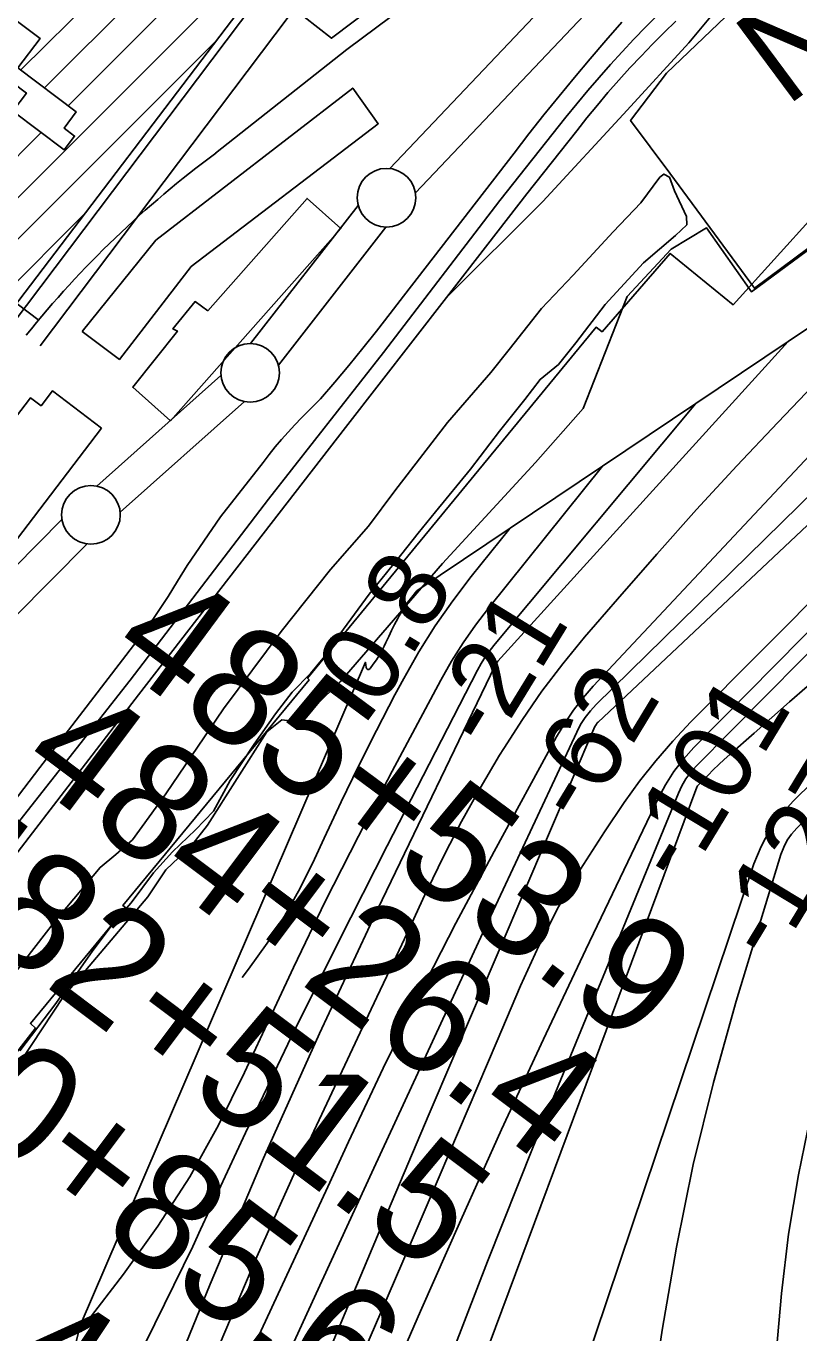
# Model space of a CAD drawing. Extents: x 3677843 to 3715951, y 511991 to 537744.
# Drawn here: x 3683613 to 3684272, y 531736 to 532850 of the extents above; entities that cross this region are included whole.
import ezdxf

# ---------------------------------------------------------------- set-up
doc = ezdxf.new("R2010")
doc.units = 0
for name, color, linetype in [('V-BLDG-IDEN', 7, 'Continuous'), ('V-BLDG-OTLN', 7, 'Continuous'), ('V-CHAN-DOCK', 7, 'Continuous'), ('V-RAIL-TRAK', 7, 'Continuous'), ('V-RIVR-EDGE', 7, 'Continuous'), ('V-RIVR-JETY', 7, 'Continuous'), ('V-RIVR-RANG', 7, 'Continuous'), ('V-ROAD-CNTR', 7, 'Continuous'), ('V-RRAP-RVMT', 7, 'Continuous'), ('V-SURV-IDEN', 7, 'Continuous'), ('V-SURV-LINE', 7, 'Continuous'), ('V-TOPO-DPTH', 7, 'Continuous'), ('V-TOPO-MAJR', 7, 'Continuous'), ('V-TOPO-MINR', 7, 'Continuous'), ('V-TOPO-WATR', 7, 'Continuous')]:
    doc.layers.add(name, color=color, linetype=linetype)

msp = doc.modelspace()

# ---------------------------------------------------------------- linework, layer by layer
at = {"layer": 'V-BLDG-OTLN'}
for p, q in [((3683608.6, 532812.5), (3683722.1, 532925.9)), ((3683628.7, 532797.2), (3683742.3, 532910.8)), ((3683648.8, 532782), (3683762.6, 532895.8)), ((3683550.1, 532647.9), (3683782.9, 532880.7)), ((3683570.2, 532632.6), (3683776.2, 532838.6)), ((3683530, 532663.2), (3683625.9, 532759.1)), ((3683590.3, 532617.4), (3683663.7, 532690.8))]:
    msp.add_line(p, q, dxfattribs=at)
for points in [[(3684145.8, 533045.5), (3683873.5, 532839.6), (3683850.1, 532857.9), (3683963.6, 533008.5), (3684001.6, 532979.1), (3684118.8, 533067.4)], [(3683660.8, 532589.5), (3683723.6, 532667.3), (3683891.5, 532797.1), (3683913.2, 532766.7), (3683753.8, 532645.1), (3683692.6, 532565.7)], [(3683767.8, 532607.3), (3683852.5, 532703), (3683881.4, 532677.4), (3683736.2, 532513.4), (3683703.9, 532542), (3683742, 532589.9), (3683738.2, 532591.7), (3683757, 532615)], [(3683677.4, 532507.2), (3683480.2, 532248.8), (3683475.7, 532252.2), (3683460.7, 532232.6), (3683426.2, 532258.9), (3683441.4, 532278.8), (3683438.2, 532281.2), (3683447.9, 532293.8), (3683439.2, 532300.5), (3683616.8, 532533.1), (3683625.8, 532526.2), (3683635.6, 532539.1)]]:
    msp.add_lwpolyline(points, close=True, dxfattribs=at)
for points in [[(3683799, 532868.6), (3683601.4, 532608.9), (3683508.8, 532679.4), (3683506.2, 532676), (3683471.8, 532702.1), (3683475.3, 532706.6), (3683306.3, 532835.2), (3683397.9, 532955.6)], [(3683398.4, 532955.3), (3683613.2, 532792.8), (3683601.6, 532777.5), (3683645.4, 532744.4), (3683654.3, 532756.2), (3683645.3, 532763), (3683655.8, 532776.8), (3683606, 532814.4), (3683624.9, 532839.4), (3683600.1, 532858.2)]]:
    msp.add_lwpolyline(points, dxfattribs=at)
at = {"layer": 'V-CHAN-DOCK'}
for points in [[(3684161.9, 532724.4), (3684234, 532626.4), (3684463.5, 532797.4), (3684747.2, 533009.5), (3685004.2, 533199.3), (3685196.6, 533340), (3685204.7, 533345.7), (3685220.6, 533354.1), (3685397.2, 533430.5), (3685677.4, 533546.5)], [(3684161.9, 532724.4), (3684128.3, 532769.5), (3684159.1, 532809.7), (3684240.8, 532888.1), (3684272.7, 532915.7), (3684346.9, 532972.1), (3684530.8, 533108.7), (3684726.1, 533253.3), (3684892, 533384.3), (3684904.8, 533373.9), (3685110.3, 533526.5)]]:
    msp.add_lwpolyline(points, dxfattribs=at)
at = {"layer": 'V-RAIL-TRAK'}
for points in [[(3683971.4, 532618.6), (3684053.6, 532700.3), (3684125.5, 532778.2), (3684178, 532835.6), (3684185, 532844.3), (3684192.1, 532852.8), (3684199.4, 532861.2), (3684206.9, 532869.5), (3684214.5, 532877.7), (3684222.2, 532885.7), (3684230.1, 532893.5), (3684238.2, 532901.2), (3684246.4, 532908.8), (3684254.7, 532916.2), (3684263.2, 532923.4), (3684271.8, 532930.5), (3684280.5, 532937.4), (3684289.4, 532944.1), (3684364.6, 532998.6), (3684495.2, 533096.9)], [(3683235.7, 531652.4), (3683309.3, 531751.7), (3683366.7, 531830), (3683545.6, 532067.9), (3683708.7, 532279.8), (3683885.4, 532507.8), (3683971.4, 532618.6), (3684039.9, 532706.8), (3684082.5, 532760.7), (3684091.2, 532771.7), (3684100.1, 532782.5), (3684109.1, 532793.2), (3684118.3, 532803.8), (3684127.7, 532814.2), (3684137.3, 532824.4), (3684147, 532834.5), (3684156.9, 532844.4), (3684166.9, 532854.2)], [(3683357.3, 531842.6), (3683489.2, 532018.1), (3683598.2, 532160.7), (3683701.7, 532292.3), (3683819.6, 532446.5), (3683917.6, 532571.7), (3684017, 532701.3), (3684073.2, 532772.2), (3684082.5, 532783.7), (3684091.9, 532795), (3684101.5, 532806.1), (3684111.3, 532817.2), (3684121.2, 532828.1), (3684131.2, 532838.8), (3684141.5, 532849.4), (3684151.9, 532859.8)], [(3684120.9, 532853.3), (3684107.3, 532837.7), (3684093.9, 532822.1), (3684080.6, 532806.2), (3684067.5, 532790.3), (3684054.5, 532774.2), (3684041.7, 532758), (3684029.1, 532741.6), (3683934.7, 532619.7), (3683923.3, 532604.8), (3683911.8, 532589.9), (3683900.1, 532575.2), (3683888.2, 532560.7), (3683876.2, 532546.3), (3683863.9, 532532.1), (3683847.8, 532515.9), (3683842, 532509.9), (3683836.3, 532503.8), (3683830.7, 532497.6), (3683825.3, 532491.2), (3683820.1, 532484.7), (3683815.1, 532478), (3683778.6, 532431.6), (3683750.3, 532390.1), (3683742.2, 532376.8), (3683734, 532363.7), (3683725.6, 532350.7), (3683716.9, 532337.8), (3683624.6, 532217.9), (3683501.5, 532056.6)]]:
    msp.add_lwpolyline(points, dxfattribs=at)
at = {"layer": 'V-RIVR-EDGE'}
msp.add_lwpolyline([(3685203.2, 533348.3), (3684849.6, 533084.5), (3684562.3, 532867.6), (3684231.4, 532623.4), (3684193, 532678), (3684162.9, 532659.7), (3684125.4, 532619.3), (3684087.8, 532523.9), (3684047.3, 532478), (3683968, 532391.8), (3683880.7, 532290.9), (3683845.1, 532256.7), (3683831, 532258.6), (3683818.1, 532248.2), (3683767.7, 532168.7), (3683754.2, 532151.5), (3683732.1, 532130.7), (3683716.7, 532107.5), (3683644.8, 532022.5), (3683590.1, 531939.9), (3683560.5, 531899.6), (3683449.3, 531760.1), (3683400.1, 531684.3)], dxfattribs=at)
at = {"layer": 'V-RIVR-JETY'}
msp.add_lwpolyline([(3683572.4, 532003), (3683637.3, 532086.3), (3683676, 532132.7), (3683689.6, 532143.6), (3683703.6, 532156.2), (3683732, 532195.3), (3683781.2, 532267.9), (3683830.4, 532333.7), (3683872.4, 532386.6), (3683904.9, 532423.7), (3683927.4, 532453.7), (3683972.3, 532512.1), (3684009.1, 532554.7), (3684024.8, 532574.3), (3684052.4, 532609.2), (3684079.4, 532637.6), (3684113.6, 532674.6), (3684137, 532699.1), (3684153.3, 532721.1), (3684156.6, 532723.7), (3684161.4, 532721), (3684165.9, 532709.4), (3684176.1, 532687.6), (3684176.4, 532680.5), (3684166.7, 532671.5), (3684139.4, 532648), (3684106.8, 532612.5), (3684081.8, 532579.9), (3684066.8, 532561.5), (3684051.2, 532548.7), (3684038.2, 532531.6), (3684016.7, 532504.5), (3683991.9, 532472.2), (3683962, 532435.7), (3683947.3, 532417.7), (3683933.3, 532399.9), (3683920.3, 532383.8), (3683905.6, 532365.7), (3683880.5, 532331.5), (3683871.7, 532317.7), (3683855.5, 532298), (3683839.9, 532282.2), (3683825.5, 532263.5), (3683807.3, 532237.7), (3683787.1, 532206.7), (3683772.7, 532180.5), (3683757.4, 532164.7), (3683737.9, 532146), (3683721.6, 532128), (3683702.7, 532102.5), (3683688.1, 532086), (3683669.8, 532061.8), (3683638.2, 532016.6), (3683607.6, 531976.3)], dxfattribs=at)
at = {"layer": 'V-ROAD-CNTR'}
for points in [[(3685189.3, 533798), (3684840.5, 533522.6), (3684704.5, 533424.2), (3684274.3, 533119.1), (3683886.5, 532830), (3683774.6, 532741.6)], [(3684048.7, 533139.1), (3683625, 532577.4)], [(3683807.9, 532869.7), (3683601, 532595.5)], [(3683306.6, 532839.7), (3683623.1, 532599.8)]]:
    msp.add_lwpolyline(points, dxfattribs=at)
msp.add_arc((3684292.9, 532039.8), 872.4, 126.4463, 141.1981, dxfattribs=at)
at = {"layer": 'V-RRAP-RVMT'}
msp.add_lwpolyline([(3684460.4, 532883), (3684215.8, 532612.3), (3684162, 532656), (3684104, 532589.3), (3684099, 532593.1), (3683853, 532294), (3683854.2, 532292.7), (3683695.5, 532100.1), (3683697.9, 532098.1), (3683616.6, 531999.6), (3683620.9, 531995.6), (3683461.8, 531791.6), (3683469, 531784.8), (3683405.9, 531705.1)], dxfattribs=at)
at = {"layer": 'V-SURV-LINE'}
for points in [[(3683923.1, 532728.4), (3684205.7, 533026.4)], [(3684227.5, 533005.7), (3683944.9, 532707.8)], [(3683804.4, 532579.3), (3683896.1, 532697.1)], [(3683919.8, 532678.6), (3683828.1, 532560.8)], [(3683673.3, 532457.7), (3683779.1, 532552.1)], [(3683799.1, 532529.8), (3683693.3, 532435.4)], [(3683582.1, 532367.4), (3683643.6, 532429.6)], [(3683665, 532408.5), (3683603.5, 532346.3)]]:
    msp.add_lwpolyline(points, dxfattribs=at)
for centre in [(3683920.2, 532703.6), (3683804, 532554.3), (3683668.3, 532433.3)]:
    msp.add_circle(centre, 25, dxfattribs=at)
at = {"layer": 'V-TOPO-DPTH'}
for points in [[(3683798.6, 531705.9), (3683822.5, 531757.4), (3683846.3, 531808.9), (3683870.1, 531860.4), (3683887.8, 531898.8), (3683917.4, 531961.4), (3683947.8, 532023.5), (3683979.5, 532085), (3684012, 532146.1), (3684065.3, 532244.1), (3684072.2, 532255.6), (3684079.6, 532266.7), (3684087.8, 532277.1), (3684096.5, 532287.2), (3684306.9, 532511.5), (3684351.8, 532559.1), (3684396.9, 532606.5), (3684442.3, 532653.5), (3684487.9, 532700.3), (3684579.5, 532793.7)], [(3683798.6, 531705.9), (3683822.5, 531757.4), (3683846.3, 531808.9), (3683870.1, 531860.4), (3683887.8, 531898.8), (3683917.4, 531961.4), (3683947.8, 532023.5), (3683979.5, 532085), (3684012, 532146.1), (3684065.3, 532244.1), (3684072.2, 532255.6), (3684079.6, 532266.7), (3684087.8, 532277.1), (3684096.5, 532287.2), (3684306.9, 532511.5), (3684351.8, 532559.1), (3684396.9, 532606.5), (3684442.3, 532653.5), (3684487.9, 532700.3), (3684579.5, 532793.7)], [(3684421.2, 532687.4), (3684262.8, 532581.1), (3684015.3, 532308.6), (3684014.6, 532307.7), (3684013.9, 532306.8), (3684013.3, 532305.9), (3684012.8, 532304.9), (3683912.5, 532096.7), (3683863.1, 531991), (3683815.3, 531884.7), (3683769.8, 531777.3), (3683725.8, 531669.3)], [(3683773.5, 531715.7), (3683809.6, 531800.6), (3683847.5, 531884.8), (3683897.9, 531991.8), (3683912.1, 532021.9), (3683926.3, 532052), (3683940.4, 532082.1), (3683954.4, 532112.3), (3683954.9, 532113.2), (3683969.2, 532142.6), (3683984.2, 532171.7), (3684000.1, 532200.2), (3684016.7, 532228.4), (3684020.2, 532234.1), (3684036.1, 532258.8), (3684052.8, 532282.9), (3684070.6, 532306.2), (3684089.2, 532328.9), (3684117.2, 532361.4), (3684150.6, 532399.7), (3684184.5, 532437.7), (3684219, 532475.1), (3684253.8, 532512.1), (3684421.2, 532687.4)], [(3684421.2, 532687.4), (3684253.8, 532512.1), (3684219, 532475.1), (3684184.5, 532437.7), (3684150.6, 532399.7), (3684117.2, 532361.4), (3684089.2, 532328.9), (3684070.6, 532306.2), (3684052.8, 532282.9), (3684036.1, 532258.8), (3684020.2, 532234.1), (3684016.7, 532228.4), (3684000.1, 532200.2), (3683984.2, 532171.7), (3683969.2, 532142.6), (3683954.9, 532113.2), (3683954.4, 532112.3), (3683940.4, 532082.1), (3683926.3, 532052), (3683912.1, 532021.9), (3683897.9, 531991.8), (3683847.5, 531884.8), (3683809.6, 531800.6), (3683773.5, 531715.7)], [(3684262.8, 532581.1), (3684104.5, 532474.7), (3684007.3, 532353.8), (3683996.1, 532339.1), (3683985.6, 532324), (3683975.8, 532308.4), (3683966.7, 532292.4), (3683925.2, 532214.7), (3683896.3, 532159.4), (3683868.1, 532103.6), (3683840.9, 532047.4), (3683814.4, 531990.8), (3683799.3, 531957.8), (3683776.9, 531912.8), (3683752.5, 531869), (3683725.3, 531826.9), (3683696.1, 531786), (3683665, 531745.4), (3683659, 531742.2), (3683464.6, 530951.7), (3683409.3, 530686.9)], [(3683725.8, 531669.3), (3683769.8, 531777.3), (3683815.3, 531884.7), (3683863.1, 531991), (3683912.5, 532096.7), (3684012.8, 532304.9), (3684013.3, 532305.9), (3684013.9, 532306.8), (3684014.6, 532307.7), (3684015.3, 532308.6), (3684262.8, 532581.1)], [(3684104.5, 532474.7), (3683946.1, 532368.4), (3683940.7, 532361.6), (3683938, 532358.1), (3683935.5, 532354.6), (3683933.2, 532350.9), (3683931.1, 532347.1), (3683929.8, 532344.8), (3683927.2, 532339.7), (3683924.6, 532334.7), (3683922.2, 532329.6), (3683919.8, 532324.4), (3683918.4, 532321.4), (3683916.3, 532317.3), (3683914.1, 532313.3), (3683911.6, 532309.5), (3683909, 532305.8), (3683906.2, 532302.1), (3683905.1, 532301.5), (3683904.2, 532301.4), (3683903.5, 532302), (3683902.9, 532303), (3683902.3, 532307.5), (3683659, 531742.2)], [(3683659, 531742.2), (3683665, 531745.4), (3683696.1, 531786), (3683725.3, 531826.9), (3683752.5, 531869), (3683776.9, 531912.8), (3683799.3, 531957.8), (3683814.4, 531990.8), (3683840.9, 532047.4), (3683868.1, 532103.6), (3683896.3, 532159.4), (3683925.2, 532214.7), (3683966.7, 532292.4), (3683975.8, 532308.4), (3683985.6, 532324), (3683996.1, 532339.1), (3684007.3, 532353.8), (3684104.5, 532474.7)]]:
    msp.add_lwpolyline(points, dxfattribs=at)
at = {"layer": 'V-TOPO-MAJR'}
for points in [[(3685632.1, 533394.9), (3684855.6, 533018.2), (3684683.6, 532845.7), (3684656.3, 532818.5), (3684629.1, 532791.4), (3684601.7, 532764.4), (3684574.3, 532737.4), (3684099, 532271.6), (3684094.1, 532266.2), (3684089.7, 532260.6), (3684085.8, 532254.5), (3684082.4, 532248.1), (3683998.8, 532068.9), (3683954, 531972.7), (3683909.4, 531876.3), (3683865.1, 531779.9), (3683820.9, 531683.4)], [(3684976.8, 532867.1), (3684901, 532811.7), (3684847.1, 532771.3), (3684793.9, 532730), (3684741.7, 532687.4), (3684690.3, 532643.9), (3684294.2, 532300.3), (3684279, 532287), (3684263.9, 532273.8), (3684248.7, 532260.5), (3684233.6, 532247.2), (3684213, 532229), (3684208.2, 532224.7), (3684203.5, 532220.3), (3684198.9, 532215.9), (3684194.4, 532211.4), (3684186.3, 532203.2), (3684185.9, 532202.8), (3684185.5, 532202.3), (3684185.2, 532201.7), (3684184.9, 532201.1), (3683930.4, 531518.4)]]:
    msp.add_lwpolyline(points, dxfattribs=at)
at = {"layer": 'V-TOPO-MINR'}
for points in [[(3685045.3, 533088.8), (3684896.2, 533006.4), (3684886.6, 532996.8), (3684881.8, 532992.1), (3684876.9, 532987.4), (3684872, 532982.7), (3684867.1, 532978), (3684100.8, 532256.6), (3684099.9, 532255.8), (3684099.2, 532254.8), (3684098.6, 532253.8), (3684098, 532252.7), (3683956.6, 531922.7), (3683913.9, 531822), (3683871.8, 531721)], [(3684962.6, 532951.7), (3684955, 532946), (3684763, 532785.9), (3684661, 532698.3), (3684560.7, 532608.9), (3684463.1, 532516.5), (3684367.3, 532422.2), (3684182.4, 532234.8), (3684173.5, 532224.9), (3684165.3, 532214.4), (3684158.2, 532203.1), (3684151.9, 532191.4), (3684090.2, 532062.7), (3684054, 531986.1), (3684018.3, 531909.2), (3683983.5, 531831.9), (3683949.3, 531754.3), (3683837.9, 531498.1)], [(3684977.2, 532942.2), (3684479.1, 532503.1), (3684426.6, 532455.8), (3684374.8, 532407.9), (3684324, 532359), (3684273.8, 532309.3), (3684184.4, 532219), (3684179.7, 532213.8), (3684175.6, 532208.2), (3684172.1, 532202.3), (3684169.1, 532196), (3684045.3, 531894.3), (3684006.4, 531796.7), (3683968.7, 531698.7)], [(3684806.1, 532870.6), (3684758.3, 532831.4), (3684712.3, 532790), (3684667.6, 532747.1), (3684179.8, 532256.7), (3684164.5, 532240.4), (3684149.8, 532223.6), (3684136.1, 532206.1), (3684123, 532188), (3684106, 532162.9), (3684085.8, 532131.3), (3684066.9, 532099.1), (3684050, 532065.8), (3684034.4, 532031.7), (3684014.5, 531984.9), (3683989.9, 531926.9), (3683965.2, 531869), (3683940.3, 531811.1), (3683915.4, 531753.2), (3683878.2, 531667.2)], [(3685019.6, 532858.1), (3684780.6, 532662.5), (3684687.4, 532584), (3684595.6, 532504), (3684506.1, 532421.5), (3684418, 532337.4), (3684267.3, 532189.5), (3684256.6, 532177.5), (3684247.2, 532164.6), (3684239.7, 532150.5), (3684233.5, 532135.7), (3684046.1, 531579.1)], [(3684579.5, 532793.7), (3684487.9, 532700.3), (3684442.3, 532653.5), (3684396.9, 532606.5), (3684351.8, 532559.1), (3684306.9, 532511.5), (3684096.5, 532287.2), (3684087.8, 532277.1), (3684079.6, 532266.7), (3684072.2, 532255.6), (3684065.3, 532244.1), (3684012, 532146.1), (3683979.5, 532085), (3683947.8, 532023.5), (3683917.4, 531961.4), (3683887.8, 531898.8), (3683870.1, 531860.4), (3683846.3, 531808.9), (3683822.5, 531757.4), (3683798.6, 531705.9)], [(3685052.5, 532775.2), (3684838.4, 532591.8), (3684750.7, 532515.2), (3684663.8, 532437.6), (3684578.4, 532358.5), (3684493.8, 532278.4), (3684352.4, 532141.8), (3684340.7, 532128.3), (3684330.8, 532113.9), (3684323.6, 532098), (3684318.2, 532081.1), (3684281.8, 531920.7), (3684271.6, 531870.5), (3684263.1, 531820.1), (3684257.1, 531769.3), (3684252.6, 531718.3)], [(3684421.2, 532687.4), (3684253.8, 532512.1), (3684219, 532475.1), (3684184.5, 532437.7), (3684150.6, 532399.7), (3684117.2, 532361.4), (3684089.2, 532328.9), (3684070.6, 532306.2), (3684052.8, 532282.9), (3684036.1, 532258.8), (3684020.2, 532234.1), (3684016.7, 532228.4), (3684000.1, 532200.2), (3683984.2, 532171.7), (3683969.2, 532142.6), (3683954.9, 532113.2), (3683954.4, 532112.3), (3683940.4, 532082.1), (3683926.3, 532052), (3683912.1, 532021.9), (3683897.9, 531991.8), (3683847.5, 531884.8), (3683809.6, 531800.6), (3683773.5, 531715.7)], [(3684262.8, 532581.1), (3684015.3, 532308.6), (3684014.6, 532307.7), (3684013.9, 532306.8), (3684013.3, 532305.9), (3684012.8, 532304.9), (3683912.5, 532096.7), (3683863.1, 531991), (3683815.3, 531884.7), (3683769.8, 531777.3), (3683725.8, 531669.3)], [(3684183.7, 532527.9), (3684012.8, 532323.3), (3684008.6, 532317.9), (3684004.7, 532312.4), (3684001.1, 532306.6), (3683997.8, 532300.7), (3683920.7, 532151.1), (3683879.6, 532069.9), (3683839.3, 531988.4), (3683800.1, 531906.3), (3683761.7, 531823.9), (3683755.1, 531809.5), (3683714.8, 531727.2), (3683671.6, 531646.6), (3683624.3, 531568.4), (3683574.1, 531491.7), (3683534.6, 531434.8)], [(3684104.5, 532474.7), (3684007.3, 532353.8), (3683996.1, 532339.1), (3683985.6, 532324), (3683975.8, 532308.4), (3683966.7, 532292.4), (3683925.2, 532214.7), (3683896.3, 532159.4), (3683868.1, 532103.6), (3683840.9, 532047.4), (3683814.4, 531990.8), (3683799.3, 531957.8), (3683776.9, 531912.8), (3683752.5, 531869), (3683725.3, 531826.9), (3683696.1, 531786), (3683665, 531745.4), (3683659, 531742.2)], [(3684025.3, 532421.6), (3683992.5, 532380.7), (3683976.7, 532359.9), (3683961.7, 532338.5), (3683947.9, 532316.4), (3683935, 532293.7), (3683927.5, 532279.7), (3683911.8, 532249.5), (3683896.4, 532219.1), (3683881.5, 532188.5), (3683867.1, 532157.6), (3683858.8, 532139.6), (3683846.6, 532115.1), (3683833.3, 532091.2), (3683818.5, 532068.2), (3683802.6, 532045.9), (3683797.1, 532038.8)], [(3684331.5, 532226.3), (3684270, 532166.1), (3684265.6, 532161.1), (3684261.8, 532155.8), (3684258.9, 532149.9), (3684256.5, 532143.8), (3684218.5, 532018.7), (3684199.1, 531949.3), (3684181.8, 531879.5), (3684167.5, 531809), (3684155.3, 531738.1), (3684128.4, 531558.1)]]:
    msp.add_lwpolyline(points, dxfattribs=at)
at = {"layer": 'V-TOPO-WATR'}
msp.add_lwpolyline([(3683946.1, 532368.4), (3683940.7, 532361.6), (3683938, 532358.1), (3683935.5, 532354.6), (3683933.2, 532350.9), (3683931.1, 532347.1), (3683929.8, 532344.8), (3683927.2, 532339.7), (3683924.6, 532334.7), (3683922.2, 532329.6), (3683919.8, 532324.4), (3683918.4, 532321.4), (3683916.3, 532317.3), (3683914.1, 532313.3), (3683911.6, 532309.5), (3683909, 532305.8), (3683906.2, 532302.1), (3683905.1, 532301.5), (3683904.2, 532301.4), (3683903.5, 532302), (3683902.9, 532303), (3683902.3, 532307.5)], dxfattribs=at)

# ---------------------------------------------------------------- texts
at = {"layer": 'V-BLDG-IDEN'}
msp.add_text('Nicholls St. Wharf', height=83, rotation=36.5945, dxfattribs=at).set_placement((3684260.7, 532780.5))
at = {"layer": 'V-RIVR-RANG'}
for s, rotation, p in [('0.8', 58.5083, (3683914.2, 532267.4)), ('-21', 58.5083, (3684009, 532230.7)), ('-62', 58.7869, (3684087.8, 532167.1)), ('-101', 58.7869, (3684173.3, 532115.3)), ('-127', 58.7869, (3684250.4, 532049.5))]:
    msp.add_text(s, height=67, rotation=rotation, dxfattribs=at).set_placement(p)
at = {"layer": 'V-SURV-IDEN'}
for s, rotation, p in [('   485+53.9   ', 323.4755, (3683591.6, 532379)), ('   484+26.4   ', 323.0767, (3683515.2, 532282.6)), ('   482+51.5   ', 323.1097, (3683419.2, 532189)), ('   480+85.6   ', 323.0882, (3683344.8, 532069.4)), ('   478+48.3   ', 326.3675, (3683237.9, 531923.7))]:
    msp.add_text(s, height=100, rotation=rotation, dxfattribs=at).set_placement(p)

doc.saveas('drawing.dxf')
